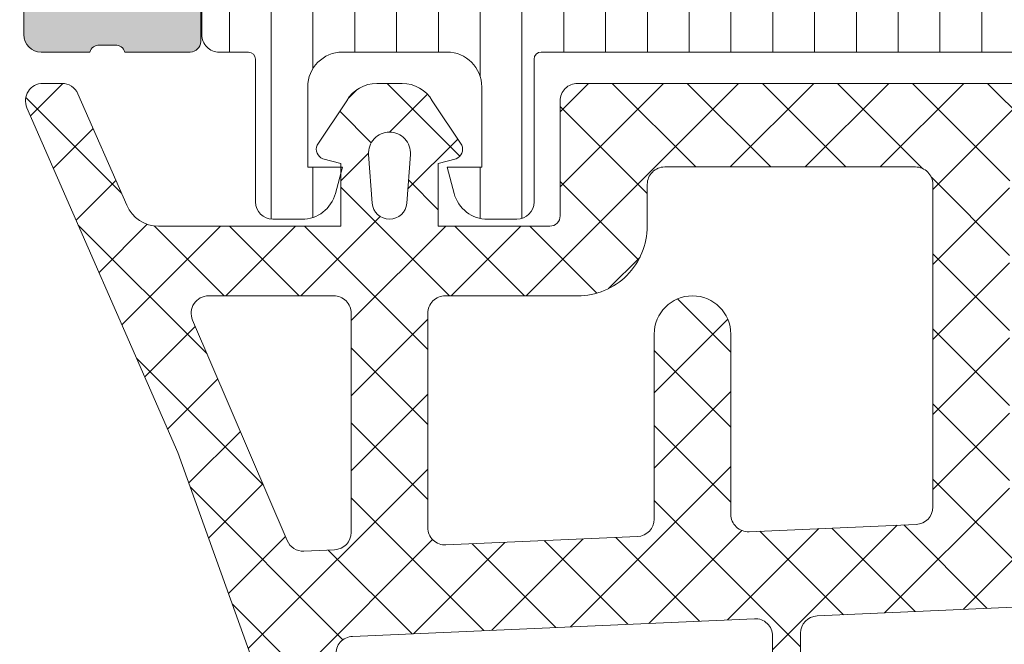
# Model space of a CAD drawing. Header units: millimetres. Extents: x 144573 to 336993, y 74252 to 247042.
# Tile 437 of 656: x 198244 to 198272, y 190623 to 190641. Entities that reach past the tile are written whole.
import ezdxf

# ---------------------------------------------------------------- set-up
doc = ezdxf.new("R2010")
doc.units = ezdxf.units.MM
doc.layers.add('FASÁDA DETAILNÍ', color=255, linetype='Continuous', lineweight=0)
doc.layers.add('NOVA', color=255, linetype='Continuous', lineweight=0)

# ---------------------------------------------------------------- blocks, each defined once
blk = doc.blocks.new('A$C69D17D4D')
at = {"layer": 'FASÁDA DETAILNÍ'}
h = blk.add_hatch(color=256, dxfattribs=at)
edge = h.paths.add_edge_path()
edge.add_arc((-24911.31803591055, 17223.51065356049), 0.5000674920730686, 180.007732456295, 269.9922675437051)
edge.add_line((-24911.31810339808, 17223.01058607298), (-24907.31810339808, 17223.01058607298))
edge.add_arc((-24907.31817088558, 17223.51065356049), 0.5000674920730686, 270.007732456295, 359.992267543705)
edge.add_line((-24906.81810339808, 17223.51058607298), (-24906.81810339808, 17224.81063490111))
edge.add_arc((-24907.31814029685, 17224.81059800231), 0.5000369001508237, 0.004227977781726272, 89.99577202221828)
edge.add_line((-24907.31810339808, 17225.31063490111), (-24907.81810339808, 17225.31063490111))
edge.add_line((-24907.81810339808, 17225.31063490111), (-24907.81810339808, 17224.31063490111))
edge.add_line((-24907.81810339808, 17224.31063490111), (-24909.31810339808, 17224.31063490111))
edge.add_arc((-24909.31814037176, 17225.3105979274), 0.9999630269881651, 179.9978814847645, 270.00211851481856, ccw=False)
edge.add_line((-24910.31810339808, 17225.31063490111), (-24910.31810339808, 17229.3106349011))
edge.add_arc((-24909.31802652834, 17229.3105580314), 1.000076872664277, 90.00440397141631, 179.9955960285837, ccw=False)
edge.add_line((-24909.31810339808, 17230.31063490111), (-24907.81810339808, 17230.31063490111))
edge.add_line((-24907.81810339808, 17230.31063490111), (-24907.81810339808, 17229.31063490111))
edge.add_line((-24907.81810339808, 17229.31063490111), (-24907.31810339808, 17229.31063490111))
edge.add_arc((-24907.31804592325, 17229.81057742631), 0.4999425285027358, 269.9934131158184, 360.0065868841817)
edge.add_line((-24906.81810339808, 17229.81063490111), (-24906.81810339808, 17232.61062269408))
edge.add_arc((-24907.31810339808, 17232.61062269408), 0.5, 0, 90)
edge.add_line((-24907.31810339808, 17233.11062269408), (-24907.51810339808, 17233.11062269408))
edge.add_arc((-24907.51810339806, 17232.61062269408), 0.5, 90, 180)
edge.add_line((-24908.01810339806, 17232.61062269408), (-24908.01810339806, 17232.11062269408))
edge.add_arc((-24908.51813849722, 17232.11065779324), 0.5000351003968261, 270.0040217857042, 359.9959782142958, ccw=False)
edge.add_line((-24908.51810339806, 17231.61062269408), (-24909.31810644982, 17231.61062269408))
edge.add_arc((-24909.31808988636, 17232.11063925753), 0.5000165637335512, 180.0018979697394, 269.9981020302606, ccw=False)
edge.add_line((-24909.81810644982, 17232.11062269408), (-24909.81810644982, 17263.41061659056))
edge.add_line((-24909.81810644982, 17263.41061659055), (-24909.38570981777, 17269.4490742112))
edge.add_arc((-24908.38649013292, 17269.41061815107), 0.9999594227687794, 90, 177.7959971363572, ccw=False)
edge.add_line((-24908.38649013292, 17270.41057757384), (-24901.71803792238, 17270.41057757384))
edge.add_arc((-24901.71803792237, 17269.91057757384), 0.5, -4.16889633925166e-10, 89.99999999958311, ccw=False)
edge.add_line((-24901.21803792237, 17269.91057757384), (-24901.21803792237, 17269.01057757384))
edge.add_arc((-24900.71803792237, 17269.01057757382), 0.5, 180, 270)
edge.add_line((-24900.71803792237, 17268.51057757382), (-24899.31803639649, 17268.51057757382))
edge.add_arc((-24899.0505158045, 17268.43174112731), 0.2788950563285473, 88.83541062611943, 163.580123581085, ccw=False)
edge.add_line((-24899.04484739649, 17268.71057857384), (-24898.59125339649, 17268.71057857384))
edge.add_arc((-24898.58559273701, 17268.43171047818), 0.2789255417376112, 16.424594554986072, 91.16287007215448, ccw=False)
edge.add_line((-24898.3180493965, 17268.51057757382), (-24896.4380383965, 17268.51057757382))
edge.add_arc((-24896.43803839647, 17268.81057757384), 0.3000000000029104, 270.0000000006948, 359.9999999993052)
edge.add_line((-24896.13803839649, 17268.81057757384), (-24896.13803839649, 17269.79055189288))
edge.add_arc((-24896.43803839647, 17269.79055189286), 0.3000000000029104, 6.948027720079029e-10, 89.9999999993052)
edge.add_line((-24896.43803839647, 17270.09055189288), (-24899.19803639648, 17270.09055189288))
edge.add_arc((-24899.1980363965, 17270.21055189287), 0.1199999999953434, 179.999999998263, 270.000000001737, ccw=False)
edge.add_line((-24899.31803639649, 17270.21055189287), (-24899.31803639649, 17274.51057757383))
edge.add_arc((-24898.81803639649, 17274.51057757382), 0.5, 90, 180, ccw=False)
edge.add_line((-24898.81803639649, 17275.01057757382), (-24898.11803639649, 17275.01057757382))
edge.add_line((-24898.11803639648, 17275.01057757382), (-24895.72521607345, 17273.6290821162))
edge.add_arc((-24895.65615618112, 17273.74869735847), 0.1381197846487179, 239.9999999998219, 360)
edge.add_line((-24895.51803639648, 17273.74869735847), (-24895.51803639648, 17277.51057757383))
edge.add_arc((-24893.51803639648, 17277.51057757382), 2, 90, 180, ccw=False)
edge.add_line((-24893.51803639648, 17279.51057757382), (-24892.95004101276, 17279.51057757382))
edge.add_arc((-24892.95004101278, 17280.01057757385), 0.500000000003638, 270, 304.4790717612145)
edge.add_arc((-24895.49751429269, 17283.72007617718), 4.999999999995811, 304.4790717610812, 354.6507719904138)
edge.add_arc((-24890.65616305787, 17283.27245778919), 0.1381197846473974, 352.2975625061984, 479.9999999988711)
edge.add_line((-24890.72522295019, 17283.39207303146), (-24893.11804327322, 17282.01057757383))
edge.add_line((-24893.11804327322, 17282.01057757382), (-24893.81804327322, 17282.01057757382))
edge.add_arc((-24893.81804327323, 17282.51057757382), 0.5, 180, 270, ccw=False)
edge.add_line((-24894.31804327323, 17282.51057757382), (-24894.31804327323, 17286.81060325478))
edge.add_arc((-24894.19804327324, 17286.81060325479), 0.1199999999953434, 90, 180, ccw=False)
edge.add_line((-24894.19804327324, 17286.93060325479), (-24891.43804527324, 17286.93060325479))
edge.add_arc((-24891.43804527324, 17287.23060325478), 0.3000000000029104, 270.0000000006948, 359.9999999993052)
edge.add_line((-24891.13804527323, 17287.23060325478), (-24891.13804527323, 17288.21057757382))
edge.add_arc((-24891.43804527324, 17288.21057757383), 0.3000000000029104, 6.948027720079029e-10, 89.9999999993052)
edge.add_line((-24891.43804527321, 17288.51057757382), (-24893.31805627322, 17288.51057757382))
edge.add_arc((-24893.58559961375, 17288.58944466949), 0.2789255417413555, 268.83712992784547, 343.57540544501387, ccw=False)
edge.add_line((-24893.59126027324, 17288.31057657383), (-24894.04485427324, 17288.31057657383))
edge.add_arc((-24894.05052268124, 17288.58941402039), 0.2788950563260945, 196.419876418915, 271.16458937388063, ccw=False)
edge.add_line((-24894.31804327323, 17288.51057757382), (-24897.31810175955, 17288.51057757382))
edge.add_line((-24897.31810175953, 17288.51057757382), (-24898.0182046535, 17287.81050520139))
edge.add_line((-24898.01820465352, 17287.8105052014), (-24898.01820465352, 17287.21049909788))
edge.add_line((-24898.01820465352, 17287.21049909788), (-24896.41819855, 17287.21049909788))
edge.add_arc((-24896.41820799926, 17286.7104896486), 0.5000094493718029, 0.0010827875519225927, 89.99891721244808, ccw=False)
edge.add_line((-24895.91819855, 17286.71049909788), (-24895.91819855, 17286.31507101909))
edge.add_arc((-24896.41819854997, 17286.31507101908), 0.499999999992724, 344.99999999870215, 359.99999999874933, ccw=False)
edge.add_line((-24895.93523563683, 17286.18566149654), (-24896.3194444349, 17284.75177474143))
edge.add_arc((-24897.2853702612, 17285.01059378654), 0.9999999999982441, 270, 344.99999999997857, ccw=False)
edge.add_line((-24897.2853702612, 17284.01059378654), (-24903.01819244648, 17284.01059378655))
edge.add_line((-24903.01819244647, 17284.01059378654), (-24903.01819244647, 17287.21049909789))
edge.add_line((-24903.01819244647, 17287.21049909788), (-24902.2182046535, 17287.21049909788))
edge.add_line((-24902.2182046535, 17287.21049909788), (-24902.2182046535, 17287.8105052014))
edge.add_line((-24902.2182046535, 17287.8105052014), (-24903.43063751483, 17288.51048689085))
edge.add_line((-24903.43063751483, 17288.51048689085), (-24904.51819244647, 17288.51048689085))
edge.add_line((-24904.51819244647, 17288.51048689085), (-24904.51819244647, 17273.51057757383))
edge.add_arc((-24905.01819244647, 17273.51057757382), 0.5, -90, 0, ccw=False)
edge.add_line((-24905.01819244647, 17273.01057757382), (-24910.81810339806, 17273.01057757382))
edge.add_arc((-24910.81810339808, 17272.01057757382), 1, 90, 180)
edge.add_line((-24911.81810339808, 17272.01057757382), (-24911.81810339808, 17223.51058607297))
edge = h.paths.add_edge_path(flags=16)
edge.add_line((-24902.2182046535, 17282.41059378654), (-24897.8182046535, 17282.41059378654))
edge.add_arc((-24897.81820465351, 17281.91059378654), 0.5, 0, 90, ccw=False)
edge.add_line((-24897.31820465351, 17281.91059378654), (-24897.3182046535, 17277.51059378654))
edge.add_arc((-24897.81820465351, 17277.51059378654), 0.5, -90, 0, ccw=False)
edge.add_line((-24897.81820465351, 17277.01059378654), (-24902.21820465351, 17277.01059378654))
edge.add_arc((-24902.2182046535, 17277.51059378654), 0.5, 180, 270, ccw=False)
edge.add_line((-24902.7182046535, 17277.51059378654), (-24902.7182046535, 17281.91059378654))
edge.add_arc((-24902.2182046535, 17281.91059378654), 0.5, 90, 180, ccw=False)
h = blk.add_hatch(dxfattribs=at)
h.set_pattern_fill('LINIE', color=256, scale=1.2, angle=90, style=0)
h.set_pattern_definition([(90, (19.28296211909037, -0.6246130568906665), (-1.2, 7.347638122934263e-17), [])])
edge = h.paths.add_edge_path()
edge.add_arc((-24896.40802008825, 17269.81977573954), 0.2999999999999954, 0.0020752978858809, 90.00207529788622, ccw=False)
edge.add_line((-24896.10802008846, 17269.81978660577), (-24896.10799146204, 17269.00945527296))
edge.add_arc((-24895.60799414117, 17269.00947070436), 0.4999973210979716, 180.0017683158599, 270.0023822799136)
edge.add_line((-24895.60797335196, 17268.50947338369), (-24894.76690110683, 17268.5081528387))
edge.add_arc((-24894.76690110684, 17268.3081528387), 0.1999999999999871, 3.979039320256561e-13, 90.00000000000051, ccw=False)
edge.add_line((-24894.56690110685, 17268.3081528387), (-24894.56690110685, 17264.20815283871))
edge.add_arc((-24894.06690110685, 17264.20815283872), 0.5000000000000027, 179.9999999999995, 269.9999999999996)
edge.add_line((-24894.06690110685, 17263.70815283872), (-24893.2361518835, 17263.70815283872))
edge.add_arc((-24893.23615188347, 17264.70815283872), 0.9999999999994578, 270.0000000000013, 344.9999999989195)
edge.add_line((-24892.27022605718, 17264.4493337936), (-24892.06690110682, 17265.20815283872))
edge.add_line((-24892.06690110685, 17265.20815283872), (-24893.06690110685, 17265.20815283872))
edge.add_line((-24893.06690110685, 17265.20815283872), (-24893.06690110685, 17267.50815283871))
edge.add_arc((-24892.06277462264, 17267.50644359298), 1.004127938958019, 90.23408772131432, 179.9024699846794, ccw=False)
edge.add_line((-24892.0668770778, 17268.51056315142), (-24889.06699872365, 17268.51056315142))
edge.add_arc((-24889.07102707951, 17267.50644380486), 1.004127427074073, 360.09751797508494, 449.7701403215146, ccw=False)
edge.add_line((-24888.06690110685, 17267.50815283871), (-24888.06690110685, 17265.20815283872))
edge.add_line((-24888.06690110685, 17265.20815283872), (-24889.06690110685, 17265.20815283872))
edge.add_line((-24889.06690110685, 17265.20815283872), (-24888.86357615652, 17264.4493337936))
edge.add_arc((-24887.89765033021, 17264.70815283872), 1.000000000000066, 195.0000000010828, 269.9999999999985)
edge.add_line((-24887.89765033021, 17263.70815283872), (-24887.06690110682, 17263.70815283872))
edge.add_arc((-24887.06690110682, 17264.20815283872), 0.4999999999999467, 270, 360)
edge.add_line((-24886.56690110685, 17264.20815283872), (-24886.56690110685, 17268.30815283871))
edge.add_arc((-24886.36272801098, 17268.30642428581), 0.2041804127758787, 91.1558689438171, 179.5149389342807, ccw=False)
edge.add_line((-24886.36684680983, 17268.51056315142), (-24860.52548000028, 17268.51058607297))
edge.add_arc((-24860.52549543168, 17269.01058339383), 0.4999973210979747, 270.0017683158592, 360.002382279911)
edge.add_line((-24860.025498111, 17269.01060418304), (-24860.02552673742, 17269.82093551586))
edge.add_arc((-24859.7255267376, 17269.8209463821), 0.299999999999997, 90.0020752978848, 180.0020752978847, ccw=False)
edge.add_line((-24859.72553760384, 17270.12094638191), (-24857.32553921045, 17270.12070136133))
edge.add_arc((-24857.32555468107, 17270.62069733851), 0.499995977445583, 270.0017728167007, 360.0023777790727)
edge.add_line((-24856.82555870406, 17270.62071808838), (-24856.82568535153, 17274.09725958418))
edge.add_arc((-24857.815498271, 17273.95491308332), 0.99999607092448, 368.1836833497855, 482.7290913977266)
edge.add_line((-24858.35616366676, 17274.79614614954), (-24860.63977275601, 17273.47759372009))
edge.add_arc((-24860.88978841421, 17273.91059738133), 0.5000000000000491, 270.00213520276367, 300.00207189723, ccw=False)
edge.add_line((-24860.88976978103, 17273.41059738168), (-24895.24403853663, 17273.40951106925))
edge.add_arc((-24895.24405612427, 17273.90951106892), 0.5000000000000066, 240.0020786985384, 270.0020153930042, ccw=False)
edge.add_line((-24895.49404041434, 17273.47648929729), (-24897.7777450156, 17274.79487629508))
edge.add_arc((-24898.31834946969, 17273.95360406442), 0.9999960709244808, 417.2750591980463, 531.8204672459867)
edge.add_line((-24899.30817269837, 17274.09587886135), (-24899.3080460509, 17270.61933736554))
edge.add_arc((-24898.80805007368, 17270.61935283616), 0.4999959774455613, 180.0017728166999, 270.0023777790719)
edge.add_line((-24898.80802932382, 17270.11935685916), (-24896.40803095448, 17270.11977573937))
edge = h.paths.add_edge_path(flags=16)
edge.add_line((-24872.21690735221, 17270.3100513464), (-24872.21690735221, 17271.61004545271))
edge.add_arc((-24871.71691099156, 17271.61004909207), 0.4999963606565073, 89.99958295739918, 180.0004170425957, ccw=False)
edge.add_line((-24871.71690735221, 17272.11004545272), (-24862.86691345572, 17272.11004545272))
edge.add_arc((-24862.86690981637, 17271.61004909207), 0.4999963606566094, -0.0004170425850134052, 90.00041704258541, ccw=False)
edge.add_line((-24862.36691345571, 17271.61004545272), (-24862.36691345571, 17270.31005134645))
edge.add_arc((-24862.86691345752, 17270.31003477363), 0.5000000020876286, 270.0000002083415, 360.0018991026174, ccw=False)
edge.add_line((-24862.86691345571, 17269.81003477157), (-24871.7169073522, 17269.81003477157))
edge.add_arc((-24871.71690735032, 17270.31003477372), 0.5000000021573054, 179.9981009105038, 269.9999997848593, ccw=False)
edge = h.paths.add_edge_path(flags=16)
edge.add_arc((-24882.416913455, 17270.31003477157), 0.4999999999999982, 179.9999999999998, 270.000000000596, ccw=False)
edge.add_line((-24882.916913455, 17270.31003477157), (-24882.916913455, 17271.61004545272))
edge.add_arc((-24882.416913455, 17271.61004545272), 0.4999999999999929, 89.99999999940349, 179.9999999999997, ccw=False)
edge.add_line((-24882.416913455, 17272.11004545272), (-24873.71690735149, 17272.11004545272))
edge.add_arc((-24873.71690735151, 17271.61004545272), 0.5000000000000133, 360.0000000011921, 449.99999999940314, ccw=False)
edge.add_line((-24873.21690735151, 17271.61004545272), (-24873.21690735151, 17270.31003477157))
edge.add_arc((-24873.71690735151, 17270.31003477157), 0.5000000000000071, 270.0000000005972, 360.0000000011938, ccw=False)
edge.add_line((-24873.71690735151, 17269.81003477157), (-24882.41691345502, 17269.81003477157))
edge = h.paths.add_edge_path(flags=16)
edge.add_arc((-24884.41690981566, 17271.61004909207), 0.4999963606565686, -0.00041704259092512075, 90.00041704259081, ccw=False)
edge.add_line((-24883.916913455, 17271.61004545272), (-24883.916913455, 17270.31005134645))
edge.add_arc((-24884.41691345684, 17270.31003477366), 0.5000000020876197, 270.00000020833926, 360.0018991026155, ccw=False)
edge.add_line((-24884.416913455, 17269.81003477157), (-24893.26692261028, 17269.81003477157))
edge.add_arc((-24893.26692261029, 17270.31001951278), 0.4999847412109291, 179.9999999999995, 270.0000000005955, ccw=False)
edge.add_line((-24893.7669073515, 17270.31001951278), (-24893.7669073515, 17271.61003019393))
edge.add_arc((-24893.26689209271, 17271.61003019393), 0.5000152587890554, 89.99999999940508, 180.0000000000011, ccw=False)
edge.add_line((-24893.26689209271, 17272.11004545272), (-24884.41691345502, 17272.11004545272))
h = blk.add_hatch(dxfattribs=at)
h.set_pattern_fill('ANSI37', color=256, scale=0.48, angle=-1.272221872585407e-14, style=0)
h.set_pattern_definition([(44.99999999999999, (-24886.81810339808, 17263.51058625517), (-1.077630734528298, 1.077630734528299), []), (135, (-24886.81810339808, 17263.51058625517), (-1.077630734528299, -1.077630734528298), [])])
edge = h.paths.add_edge_path(flags=16)
edge.add_line((-24890.21938039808, 17264.17488025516), (-24890.11963639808, 17265.56773425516))
edge.add_arc((-24890.71810331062, 17265.61059174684), 0.5999995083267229, 355.9039194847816, 450.0000083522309)
edge.add_arc((-24890.71810348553, 17265.61059174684), 0.5999995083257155, 89.99999164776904, 184.0960805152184)
edge.add_line((-24891.31657039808, 17265.56773425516), (-24891.21682639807, 17264.17488025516))
edge.add_arc((-24890.71810339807, 17264.21059473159), 0.5000001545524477, 184.0960643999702, 355.9039356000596)
edge = h.paths.add_edge_path(flags=16)
edge.add_arc((-24892.31810002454, 17261.01058662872), 0.4999996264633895, 359.9999571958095, 450.0000428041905)
edge.add_line((-24892.31810039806, 17261.51058625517), (-24895.91178539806, 17261.51058625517))
edge.add_arc((-24895.91178541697, 17261.01058592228), 0.5000003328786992, 89.99999783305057, 203.2180266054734)
edge.add_line((-24896.37129139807, 17260.81347025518), (-24893.65541339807, 17254.48236825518))
edge.add_arc((-24893.19590804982, 17254.67948417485), 0.4999998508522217, 203.2180817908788, 272.5001106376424)
edge.add_line((-24893.17409739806, 17254.17996025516), (-24892.29629039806, 17254.21828625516))
edge.add_arc((-24892.3180998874, 17254.71780986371), 0.4999994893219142, 272.4999791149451, 360.0000448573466)
edge.add_line((-24891.81810039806, 17254.71781025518), (-24891.81810039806, 17261.01058625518))
edge = h.paths.add_edge_path(flags=16)
edge.add_line((-24866.76418139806, 17255.60242425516), (-24862.61551139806, 17264.49927725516))
edge.add_arc((-24863.06866513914, 17264.71058639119), 0.4999998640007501, 334.9999920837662, 450.0000296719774)
edge.add_line((-24863.06866539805, 17265.21058625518), (-24872.41810039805, 17265.21058625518))
edge.add_arc((-24872.41810077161, 17264.7105866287), 0.4999996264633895, 89.9999571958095, 180.0000428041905)
edge.add_line((-24872.91810039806, 17264.71058625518), (-24872.91810039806, 17255.58666325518))
edge.add_arc((-24872.41810033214, 17255.58666342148), 0.5000000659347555, 180.0000190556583, 272.5000272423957)
edge.add_line((-24872.39629039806, 17255.08713925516), (-24867.19552639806, 17255.31420925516))
edge.add_arc((-24867.21733612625, 17255.81373466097), 0.5000012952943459, 272.4999974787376, 334.9999080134)
edge = h.paths.add_edge_path(flags=16)
edge.add_arc((-24875.61810002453, 17264.7105866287), 0.4999996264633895, 359.9999571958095, 450.0000428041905)
edge.add_line((-24875.61810039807, 17265.21058625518), (-24882.81810039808, 17265.21058625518))
edge.add_arc((-24882.8181007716, 17264.7105866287), 0.4999996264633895, 89.9999571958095, 180.0000428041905)
edge.add_line((-24883.31810039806, 17264.71058625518), (-24883.31810039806, 17263.51058625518))
edge.add_arc((-24885.31809890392, 17263.51058476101), 1.99999850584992, -90.00004280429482, 4.28042947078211e-05, ccw=False)
edge.add_line((-24885.31810039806, 17261.51058625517), (-24889.11810039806, 17261.51058625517))
edge.add_arc((-24889.11810077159, 17261.01058662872), 0.4999996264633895, 89.9999571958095, 180.0000428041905)
edge.add_line((-24889.61810039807, 17261.01058625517), (-24889.61810039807, 17254.85752525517))
edge.add_arc((-24889.11810033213, 17254.85752542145), 0.5000000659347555, 180.0000190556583, 272.5000272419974)
edge.add_line((-24889.09629039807, 17254.35800125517), (-24883.59629039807, 17254.59813625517))
edge.add_arc((-24883.61809988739, 17255.09765986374), 0.4999994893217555, 272.4999791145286, 360.0000448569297)
edge.add_line((-24883.11810039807, 17255.09766025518), (-24883.11810039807, 17260.41058625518))
edge.add_arc((-24882.01810039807, 17260.41058625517), 1.099999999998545, 0, 180, ccw=False)
edge.add_line((-24880.91810039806, 17260.41058625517), (-24880.91810039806, 17255.23737525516))
edge.add_arc((-24880.41810033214, 17255.23737542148), 0.5000000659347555, 180.0000190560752, 272.5000272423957)
edge.add_line((-24880.39629039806, 17254.73785125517), (-24875.59629039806, 17254.94742425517))
edge.add_arc((-24875.61809988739, 17255.44694786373), 0.4999994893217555, 272.4999791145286, 360.0000448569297)
edge.add_line((-24875.11810039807, 17255.44694825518), (-24875.11810039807, 17264.71058625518))
edge = h.paths.add_edge_path()
edge.add_line((-24860.40504739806, 17263.32412925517), (-24864.50289639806, 17254.53626325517))
edge.add_ellipse((-24867.22182176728, 17255.80412074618), major_axis=(-3.000002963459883, 0), ratio=1, start_angle=92.50005883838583, end_angle=154.9999693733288, ccw=False)
edge.add_line((-24867.09096039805, 17252.80697325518), (-24867.73991039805, 17252.77863925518))
edge.add_ellipse((-24867.71810090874, 17252.27911564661), major_axis=(-0.4999994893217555, 0), ratio=1, start_angle=-87.50002088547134, end_angle=4.4856929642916e-05)
edge.add_line((-24868.21810039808, 17252.27911525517), (-24868.21810039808, 17251.31058625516))
edge.add_ellipse((-24868.31810032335, 17251.31058618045), major_axis=(-0.09999992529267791, 0), ratio=1, start_angle=89.99995719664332, end_angle=180.0000428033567, ccw=False)
edge.add_line((-24868.31810039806, 17251.21058625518), (-24868.91810039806, 17251.21058625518))
edge.add_ellipse((-24868.91810047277, 17251.31058618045), major_axis=(-0.09999992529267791, 0), ratio=1, start_angle=-4.280335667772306e-05, end_angle=90.00004280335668, ccw=False)
edge.add_line((-24869.01810039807, 17251.31058625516), (-24869.01810039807, 17252.21362425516))
edge.add_ellipse((-24869.51810046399, 17252.21362408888), major_axis=(-0.5000000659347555, 0), ratio=1, start_angle=180.0000190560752, end_angle=272.5000272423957)
edge.add_line((-24869.53991039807, 17252.71314825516), (-24878.44020439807, 17252.31931025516))
edge.add_ellipse((-24878.41810029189, 17251.81979897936), major_axis=(-0.5000001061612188, 0), ratio=1, start_angle=-87.46623077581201, end_angle=8.29869475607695e-05)
edge.add_line((-24878.91810039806, 17251.81979825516), (-24878.91810039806, 17251.21058625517))
edge.add_ellipse((-24879.01810032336, 17251.21058618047), major_axis=(-0.09999992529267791, 0), ratio=1, start_angle=89.99995719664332, end_angle=180.0000428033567, ccw=False)
edge.add_line((-24879.01810039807, 17251.11058625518), (-24879.61810039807, 17251.11058625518))
edge.add_ellipse((-24879.61810047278, 17251.21058618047), major_axis=(-0.09999992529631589, 0), ratio=1, start_angle=-4.280335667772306e-05, end_angle=90.00004280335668, ccw=False)
edge.add_line((-24879.71810039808, 17251.21058625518), (-24879.71810039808, 17251.74014825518))
edge.add_ellipse((-24880.21810089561, 17251.7401485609), major_axis=(-0.5000004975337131, 0), ratio=1, start_angle=179.9999649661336, end_angle=272.5336979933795)
edge.add_line((-24880.24020439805, 17252.23966025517), (-24891.78042939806, 17251.72900425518))
edge.add_ellipse((-24891.75861986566, 17251.22947965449), major_axis=(-0.5000004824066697, 0), ratio=1, start_angle=-87.50002091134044, end_angle=3.217057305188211)
edge.add_line((-24892.25783239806, 17251.20142025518), (-24891.96926939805, 17246.06767725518))
edge.add_ellipse((-24891.55885139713, 17246.18323267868), major_axis=(-0.4263754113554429, 0), ratio=1, start_angle=15.72485447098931, end_angle=159.2410276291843)
edge.add_line((-24891.16015639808, 17246.03210925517), (-24891.16139639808, 17246.26471225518))
edge.add_line((-24891.16139639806, 17246.26471225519), (-24891.45953439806, 17248.14729125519))
edge.add_line((-24891.45953439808, 17248.14729125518), (-24891.05910839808, 17250.99657625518))
edge.add_ellipse((-24890.76202780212, 17250.95482565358), major_axis=(-0.2999999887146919, 0), ratio=1, start_angle=235.4022536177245, end_angle=352.00025595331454, ccw=False)
edge.add_ellipse((-24892.29514118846, 17248.732254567), major_axis=(-3.000047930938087, 0), ratio=1, start_angle=161.991575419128, end_angle=235.40235871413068, ccw=False)
edge.add_line((-24889.44206239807, 17247.80476925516), (-24890.07563839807, 17245.54987825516))
edge.add_ellipse((-24890.85085090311, 17245.71080779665), major_axis=(-0.7917403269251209, 0), ratio=1, start_angle=96.79834625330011, end_angle=168.2723102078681, ccw=False)
edge.add_line((-24890.75712839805, 17244.92463425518), (-24891.81533839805, 17244.92341325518))
edge.add_ellipse((-24891.68621415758, 17246.10249948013), major_axis=(-1.186135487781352, 0), ratio=1, start_angle=18.65557644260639, end_angle=83.75032184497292, ccw=False)
edge.add_line((-24892.81002839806, 17245.72308025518), (-24893.90436139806, 17248.96442025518))
edge.add_line((-24893.90436139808, 17248.96442025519), (-24896.79413939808, 17257.01421525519))
edge.add_line((-24896.79413939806, 17257.01421525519), (-24901.12694839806, 17266.91209225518))
edge.add_ellipse((-24900.66793940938, 17267.11036232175), major_axis=(-0.5000002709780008, 0), ratio=1, start_angle=-89.93342362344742, end_angle=23.362049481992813, ccw=False)
edge.add_line((-24900.66852039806, 17267.61036225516), (-24900.12181939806, 17267.61099725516))
edge.add_ellipse((-24900.12123912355, 17267.11099715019), major_axis=(-0.5000004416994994, 0), ratio=1, start_angle=203.9208245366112, end_angle=270.0664945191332, ccw=False)
edge.add_line((-24899.66418539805, 17267.31373425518), (-24898.26242939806, 17264.10973125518))
edge.add_ellipse((-24897.34628831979, 17264.51058559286), major_axis=(-0.9999993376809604, 0), ratio=1, start_angle=23.63161472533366, end_angle=90.00005281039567)
edge.add_line((-24897.34628739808, 17263.51058625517), (-24892.11834539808, 17263.51058625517))
edge.add_line((-24892.11834539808, 17263.51058625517), (-24892.11833639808, 17265.31006525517))
edge.add_line((-24892.11833639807, 17265.31006525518), (-24892.63313739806, 17265.44800725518))
edge.add_ellipse((-24892.51837214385, 17265.72516127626), major_axis=(-0.2999756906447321, 0), ratio=1, start_angle=-22.50356669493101, end_angle=67.50629973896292, ccw=False)
edge.add_line((-24892.79550639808, 17265.83997425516), (-24891.94633939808, 17267.11010125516))
edge.add_ellipse((-24891.08047521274, 17266.61038048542), major_axis=(-0.9997207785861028, 0), ratio=1, start_angle=269.9923881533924, end_angle=330.00923930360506, ccw=False)
edge.add_line((-24891.08034239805, 17267.61010125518), (-24890.35598139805, 17267.61007025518))
edge.add_ellipse((-24890.35618945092, 17266.61033242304), major_axis=(-0.9997378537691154, 0), ratio=1, start_angle=209.9913249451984, end_angle=269.98807632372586, ccw=False)
edge.add_line((-24889.49031539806, 17267.11007025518), (-24888.64114839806, 17265.83997425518))
edge.add_ellipse((-24888.9182958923, 17265.72516236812), major_axis=(-0.2999875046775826, 0), ratio=1, start_angle=112.49860380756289, end_angle=202.5024061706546, ccw=False)
edge.add_line((-24888.80350239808, 17265.44800725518), (-24889.31831839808, 17265.31003525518))
edge.add_line((-24889.31831839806, 17265.31003525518), (-24889.31832639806, 17263.51058625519))
edge.add_line((-24889.31832639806, 17263.51058625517), (-24886.11809939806, 17263.51058625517))
edge.add_ellipse((-24886.11809917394, 17263.81058603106), major_axis=(-0.2999997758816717, 0), ratio=1, start_angle=89.99995719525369, end_angle=180.0000428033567)
edge.add_line((-24885.81809939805, 17263.81058625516), (-24885.81809939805, 17267.11058225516))
edge.add_ellipse((-24885.3180997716, 17267.11058262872), major_axis=(-0.4999996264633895, 0), ratio=1, start_angle=-90.00004280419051, end_angle=4.280419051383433e-05, ccw=False)
edge.add_line((-24885.31809939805, 17267.61058225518), (-24858.42047739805, 17267.61058225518))
edge.add_line((-24858.42047739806, 17267.61058225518), (-24857.52535939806, 17266.06019025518))
edge.add_ellipse((-24857.9583719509, 17265.81019016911), major_axis=(-0.4999999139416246, 0), ratio=1, start_angle=90.00006335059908, end_angle=210.0000170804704, ccw=False)
edge.add_line((-24857.95837139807, 17265.31019025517), (-24857.95837139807, 17263.61281925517))
edge.add_line((-24857.95837139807, 17263.61281925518), (-24859.95189339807, 17263.61281925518))
edge.add_ellipse((-24859.95189374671, 17263.11281899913), major_axis=(-0.500000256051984, 0), ratio=1, start_angle=269.9999600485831, end_angle=334.9998714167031)
h = blk.add_hatch(dxfattribs=at)
h.set_pattern_fill('ANSI37', color=256, scale=0.48, angle=-1.272221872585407e-14, style=0)
h.set_pattern_definition([(44.99999999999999, (-24886.81810339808, 17263.51058607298), (-1.077630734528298, 1.077630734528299), []), (135, (-24886.81810339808, 17263.51058607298), (-1.077630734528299, -1.077630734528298), [])])
edge = h.paths.add_edge_path(flags=16)
edge.add_line((-24890.21938039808, 17264.17488007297), (-24890.11963639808, 17265.56773407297))
edge.add_arc((-24890.71810331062, 17265.61059156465), 0.5999995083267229, 355.9039194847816, 450.0000083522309)
edge.add_arc((-24890.71810348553, 17265.61059156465), 0.5999995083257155, 89.99999164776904, 184.0960805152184)
edge.add_line((-24891.31657039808, 17265.56773407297), (-24891.21682639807, 17264.17488007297))
edge.add_arc((-24890.71810339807, 17264.2105945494), 0.5000001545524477, 184.0960643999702, 355.9039356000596)
edge = h.paths.add_edge_path(flags=16)
edge.add_arc((-24892.31810002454, 17261.01058644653), 0.4999996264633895, 359.9999571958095, 450.0000428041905)
edge.add_line((-24892.31810039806, 17261.51058607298), (-24895.91178539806, 17261.51058607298))
edge.add_arc((-24895.91178541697, 17261.01058574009), 0.5000003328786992, 89.99999783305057, 203.2180266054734)
edge.add_line((-24896.37129139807, 17260.81347007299), (-24893.65541339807, 17254.48236807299))
edge.add_arc((-24893.19590804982, 17254.67948399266), 0.4999998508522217, 203.2180817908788, 272.5001106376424)
edge.add_line((-24893.17409739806, 17254.17996007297), (-24892.29629039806, 17254.21828607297))
edge.add_arc((-24892.3180998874, 17254.71780968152), 0.4999994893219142, 272.4999791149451, 360.0000448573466)
edge.add_line((-24891.81810039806, 17254.71781007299), (-24891.81810039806, 17261.01058607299))
edge = h.paths.add_edge_path(flags=16)
edge.add_line((-24866.76418139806, 17255.60242407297), (-24862.61551139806, 17264.49927707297))
edge.add_arc((-24863.06866513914, 17264.710586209), 0.4999998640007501, 334.9999920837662, 450.0000296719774)
edge.add_line((-24863.06866539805, 17265.21058607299), (-24872.41810039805, 17265.21058607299))
edge.add_arc((-24872.41810077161, 17264.71058644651), 0.4999996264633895, 89.9999571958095, 180.0000428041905)
edge.add_line((-24872.91810039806, 17264.71058607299), (-24872.91810039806, 17255.58666307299))
edge.add_arc((-24872.41810033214, 17255.58666323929), 0.5000000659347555, 180.0000190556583, 272.5000272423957)
edge.add_line((-24872.39629039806, 17255.08713907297), (-24867.19552639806, 17255.31420907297))
edge.add_arc((-24867.21733612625, 17255.81373447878), 0.5000012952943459, 272.4999974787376, 334.9999080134)
edge = h.paths.add_edge_path(flags=16)
edge.add_arc((-24875.61810002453, 17264.71058644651), 0.4999996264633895, 359.9999571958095, 450.0000428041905)
edge.add_line((-24875.61810039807, 17265.21058607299), (-24882.81810039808, 17265.21058607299))
edge.add_arc((-24882.8181007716, 17264.71058644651), 0.4999996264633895, 89.9999571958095, 180.0000428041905)
edge.add_line((-24883.31810039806, 17264.71058607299), (-24883.31810039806, 17263.51058607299))
edge.add_arc((-24885.31809890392, 17263.51058457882), 1.99999850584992, -90.00004280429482, 4.28042947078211e-05, ccw=False)
edge.add_line((-24885.31810039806, 17261.51058607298), (-24889.11810039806, 17261.51058607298))
edge.add_arc((-24889.11810077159, 17261.01058644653), 0.4999996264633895, 89.9999571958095, 180.0000428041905)
edge.add_line((-24889.61810039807, 17261.01058607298), (-24889.61810039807, 17254.85752507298))
edge.add_arc((-24889.11810033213, 17254.85752523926), 0.5000000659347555, 180.0000190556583, 272.5000272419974)
edge.add_line((-24889.09629039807, 17254.35800107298), (-24883.59629039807, 17254.59813607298))
edge.add_arc((-24883.61809988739, 17255.09765968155), 0.4999994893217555, 272.4999791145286, 360.0000448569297)
edge.add_line((-24883.11810039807, 17255.09766007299), (-24883.11810039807, 17260.41058607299))
edge.add_arc((-24882.01810039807, 17260.41058607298), 1.099999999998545, 0, 180, ccw=False)
edge.add_line((-24880.91810039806, 17260.41058607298), (-24880.91810039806, 17255.23737507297))
edge.add_arc((-24880.41810033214, 17255.23737523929), 0.5000000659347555, 180.0000190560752, 272.5000272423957)
edge.add_line((-24880.39629039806, 17254.73785107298), (-24875.59629039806, 17254.94742407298))
edge.add_arc((-24875.61809988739, 17255.44694768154), 0.4999994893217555, 272.4999791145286, 360.0000448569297)
edge.add_line((-24875.11810039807, 17255.44694807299), (-24875.11810039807, 17264.71058607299))
edge = h.paths.add_edge_path()
edge.add_line((-24860.40504739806, 17263.32412907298), (-24864.50289639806, 17254.53626307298))
edge.add_ellipse((-24867.22182176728, 17255.80412056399), major_axis=(-3.000002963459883, 0), ratio=1, start_angle=92.50005883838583, end_angle=154.9999693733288, ccw=False)
edge.add_line((-24867.09096039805, 17252.80697307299), (-24867.73991039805, 17252.77863907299))
edge.add_ellipse((-24867.71810090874, 17252.27911546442), major_axis=(-0.4999994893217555, 0), ratio=1, start_angle=-87.50002088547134, end_angle=4.4856929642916e-05)
edge.add_line((-24868.21810039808, 17252.27911507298), (-24868.21810039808, 17251.31058607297))
edge.add_ellipse((-24868.31810032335, 17251.31058599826), major_axis=(-0.09999992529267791, 0), ratio=1, start_angle=89.99995719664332, end_angle=180.0000428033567, ccw=False)
edge.add_line((-24868.31810039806, 17251.21058607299), (-24868.91810039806, 17251.21058607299))
edge.add_ellipse((-24868.91810047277, 17251.31058599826), major_axis=(-0.09999992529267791, 0), ratio=1, start_angle=-4.280335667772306e-05, end_angle=90.00004280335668, ccw=False)
edge.add_line((-24869.01810039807, 17251.31058607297), (-24869.01810039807, 17252.21362407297))
edge.add_ellipse((-24869.51810046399, 17252.21362390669), major_axis=(-0.5000000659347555, 0), ratio=1, start_angle=180.0000190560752, end_angle=272.5000272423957)
edge.add_line((-24869.53991039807, 17252.71314807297), (-24878.44020439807, 17252.31931007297))
edge.add_ellipse((-24878.41810029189, 17251.81979879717), major_axis=(-0.5000001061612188, 0), ratio=1, start_angle=-87.46623077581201, end_angle=8.29869475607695e-05)
edge.add_line((-24878.91810039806, 17251.81979807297), (-24878.91810039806, 17251.21058607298))
edge.add_ellipse((-24879.01810032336, 17251.21058599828), major_axis=(-0.09999992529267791, 0), ratio=1, start_angle=89.99995719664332, end_angle=180.0000428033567, ccw=False)
edge.add_line((-24879.01810039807, 17251.11058607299), (-24879.61810039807, 17251.11058607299))
edge.add_ellipse((-24879.61810047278, 17251.21058599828), major_axis=(-0.09999992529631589, 0), ratio=1, start_angle=-4.280335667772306e-05, end_angle=90.00004280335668, ccw=False)
edge.add_line((-24879.71810039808, 17251.21058607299), (-24879.71810039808, 17251.74014807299))
edge.add_ellipse((-24880.21810089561, 17251.74014837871), major_axis=(-0.5000004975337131, 0), ratio=1, start_angle=179.9999649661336, end_angle=272.5336979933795)
edge.add_line((-24880.24020439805, 17252.23966007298), (-24891.78042939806, 17251.72900407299))
edge.add_ellipse((-24891.75861986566, 17251.2294794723), major_axis=(-0.5000004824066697, 0), ratio=1, start_angle=-87.50002091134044, end_angle=3.217057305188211)
edge.add_line((-24892.25783239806, 17251.20142007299), (-24891.96926939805, 17246.06767707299))
edge.add_ellipse((-24891.55885139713, 17246.18323249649), major_axis=(-0.4263754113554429, 0), ratio=1, start_angle=15.72485447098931, end_angle=159.2410276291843)
edge.add_line((-24891.16015639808, 17246.03210907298), (-24891.16139639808, 17246.26471207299))
edge.add_line((-24891.16139639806, 17246.264712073), (-24891.45953439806, 17248.147291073))
edge.add_line((-24891.45953439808, 17248.14729107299), (-24891.05910839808, 17250.99657607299))
edge.add_ellipse((-24890.76202780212, 17250.95482547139), major_axis=(-0.2999999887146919, 0), ratio=1, start_angle=235.4022536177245, end_angle=352.00025595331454, ccw=False)
edge.add_ellipse((-24892.29514118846, 17248.73225438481), major_axis=(-3.000047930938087, 0), ratio=1, start_angle=161.991575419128, end_angle=235.40235871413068, ccw=False)
edge.add_line((-24889.44206239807, 17247.80476907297), (-24890.07563839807, 17245.54987807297))
edge.add_ellipse((-24890.85085090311, 17245.71080761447), major_axis=(-0.7917403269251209, 0), ratio=1, start_angle=96.79834625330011, end_angle=168.2723102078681, ccw=False)
edge.add_line((-24890.75712839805, 17244.92463407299), (-24891.81533839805, 17244.92341307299))
edge.add_ellipse((-24891.68621415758, 17246.10249929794), major_axis=(-1.186135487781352, 0), ratio=1, start_angle=18.65557644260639, end_angle=83.75032184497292, ccw=False)
edge.add_line((-24892.81002839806, 17245.72308007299), (-24893.90436139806, 17248.96442007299))
edge.add_line((-24893.90436139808, 17248.964420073), (-24896.79413939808, 17257.014215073))
edge.add_line((-24896.79413939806, 17257.014215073), (-24901.12694839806, 17266.91209207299))
edge.add_ellipse((-24900.66793940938, 17267.11036213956), major_axis=(-0.5000002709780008, 0), ratio=1, start_angle=-89.93342362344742, end_angle=23.362049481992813, ccw=False)
edge.add_line((-24900.66852039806, 17267.61036207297), (-24900.12181939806, 17267.61099707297))
edge.add_ellipse((-24900.12123912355, 17267.110996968), major_axis=(-0.5000004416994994, 0), ratio=1, start_angle=203.9208245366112, end_angle=270.0664945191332, ccw=False)
edge.add_line((-24899.66418539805, 17267.31373407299), (-24898.26242939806, 17264.10973107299))
edge.add_ellipse((-24897.34628831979, 17264.51058541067), major_axis=(-0.9999993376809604, 0), ratio=1, start_angle=23.63161472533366, end_angle=90.00005281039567)
edge.add_line((-24897.34628739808, 17263.51058607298), (-24892.11834539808, 17263.51058607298))
edge.add_line((-24892.11834539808, 17263.51058607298), (-24892.11833639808, 17265.31006507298))
edge.add_line((-24892.11833639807, 17265.31006507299), (-24892.63313739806, 17265.44800707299))
edge.add_ellipse((-24892.51837214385, 17265.72516109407), major_axis=(-0.2999756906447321, 0), ratio=1, start_angle=-22.50356669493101, end_angle=67.50629973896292, ccw=False)
edge.add_line((-24892.79550639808, 17265.83997407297), (-24891.94633939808, 17267.11010107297))
edge.add_ellipse((-24891.08047521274, 17266.61038030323), major_axis=(-0.9997207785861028, 0), ratio=1, start_angle=269.9923881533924, end_angle=330.00923930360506, ccw=False)
edge.add_line((-24891.08034239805, 17267.61010107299), (-24890.35598139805, 17267.61007007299))
edge.add_ellipse((-24890.35618945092, 17266.61033224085), major_axis=(-0.9997378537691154, 0), ratio=1, start_angle=209.9913249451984, end_angle=269.98807632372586, ccw=False)
edge.add_line((-24889.49031539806, 17267.11007007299), (-24888.64114839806, 17265.83997407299))
edge.add_ellipse((-24888.9182958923, 17265.72516218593), major_axis=(-0.2999875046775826, 0), ratio=1, start_angle=112.49860380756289, end_angle=202.5024061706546, ccw=False)
edge.add_line((-24888.80350239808, 17265.44800707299), (-24889.31831839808, 17265.31003507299))
edge.add_line((-24889.31831839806, 17265.31003507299), (-24889.31832639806, 17263.510586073))
edge.add_line((-24889.31832639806, 17263.51058607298), (-24886.11809939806, 17263.51058607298))
edge.add_ellipse((-24886.11809917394, 17263.81058584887), major_axis=(-0.2999997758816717, 0), ratio=1, start_angle=89.99995719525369, end_angle=180.0000428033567)
edge.add_line((-24885.81809939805, 17263.81058607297), (-24885.81809939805, 17267.11058207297))
edge.add_ellipse((-24885.3180997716, 17267.11058244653), major_axis=(-0.4999996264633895, 0), ratio=1, start_angle=-90.00004280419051, end_angle=4.280419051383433e-05, ccw=False)
edge.add_line((-24885.31809939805, 17267.61058207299), (-24858.42047739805, 17267.61058207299))
edge.add_line((-24858.42047739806, 17267.61058207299), (-24857.52535939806, 17266.06019007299))
edge.add_ellipse((-24857.9583719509, 17265.81018998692), major_axis=(-0.4999999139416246, 0), ratio=1, start_angle=90.00006335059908, end_angle=210.0000170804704, ccw=False)
edge.add_line((-24857.95837139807, 17265.31019007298), (-24857.95837139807, 17263.61281907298))
edge.add_line((-24857.95837139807, 17263.61281907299), (-24859.95189339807, 17263.61281907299))
edge.add_ellipse((-24859.95189374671, 17263.11281881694), major_axis=(-0.500000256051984, 0), ratio=1, start_angle=269.9999600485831, end_angle=334.9998714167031)
for p, q in [((-24896.10802008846, 17269.81978660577), (-24896.10799146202, 17269.00945527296)), ((-24895.60797335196, 17268.50947338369), (-24894.76690110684, 17268.50815283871)), ((-24894.56690110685, 17268.3081528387), (-24894.56690110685, 17264.20815283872)), ((-24892.0668770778, 17268.51056315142), (-24889.06699872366, 17268.51056315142)), ((-24886.56690110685, 17264.20815283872), (-24886.56690110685, 17268.3081528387)), ((-24886.36684680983, 17268.51056315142), (-24860.52548000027, 17268.51058607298)), ((-24893.06690110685, 17265.20815283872), (-24893.06690110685, 17267.50815283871)), ((-24888.06690110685, 17267.50815283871), (-24888.06690110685, 17265.20815283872)), ((-24892.06690110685, 17265.20815283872), (-24893.06690110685, 17265.20815283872)), ((-24892.27022605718, 17264.4493337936), (-24892.06690110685, 17265.20815283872)), ((-24888.06690110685, 17265.20815283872), (-24889.06690110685, 17265.20815283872)), ((-24889.06690110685, 17265.20815283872), (-24888.86357615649, 17264.4493337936)), ((-24894.06690110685, 17263.70815283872), (-24893.23615188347, 17263.70815283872)), ((-24887.89765033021, 17263.70815283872), (-24887.06690110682, 17263.70815283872))]:
    blk.add_line(p, q, dxfattribs=at)
blk.add_lwpolyline([(-24901.21803792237, 17269.91057757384), (-24901.21803792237, 17269.01057757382, 0.4142135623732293), (-24900.71803792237, 17268.51057757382), (-24899.31803639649, 17268.51057757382, -0.3382124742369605), (-24899.04484739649, 17268.71057857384), (-24898.5912533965, 17268.71057857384, -0.33818117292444), (-24898.3180493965, 17268.51057757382), (-24896.43803839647, 17268.51057757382, 0.414213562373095), (-24896.13803839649, 17268.81057757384), (-24896.13803839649, 17269.79055189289, 0.414213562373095)], format="xyb", dxfattribs=at)
at = {"layer": 'FASÁDA DETAILNÍ', "extrusion": (0, 0, -1)}
for points in [[(24869.01810039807, 17251.31058625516), (24869.01810039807, 17252.21362425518), (24869.01810039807, 17252.21362425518, -0.427052), (24869.53991039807, 17252.71314825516), (24878.44020439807, 17252.31931025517), (24878.44020439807, 17252.31931025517, -0.40132), (24878.91810039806, 17251.81979825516), (24878.91810039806, 17251.21058625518)], [(24879.71810039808, 17251.21058625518), (24879.71810039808, 17251.74014825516), (24879.71810039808, 17251.74014825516, -0.427226), (24880.24020439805, 17252.23966025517), (24891.78042939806, 17251.72900425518), (24891.78042939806, 17251.72900425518, -0.417884), (24892.25783239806, 17251.20142025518)], [(24893.90436139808, 17248.96442025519), (24896.79413939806, 17257.01421525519), (24901.12694839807, 17266.91209225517), (24901.12694839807, 17266.91209225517, 0.538982), (24900.66852039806, 17267.61036225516), (24900.12181939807, 17267.61099725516), (24900.12181939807, 17267.61099725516, 0.296905), (24899.66418539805, 17267.31373425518), (24898.26242939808, 17264.10973125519), (24898.26242939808, 17264.10973125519, -0.297963), (24897.34628739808, 17263.51058625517), (24892.11834539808, 17263.51058625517), (24892.11833639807, 17265.31006525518), (24892.63313739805, 17265.44800725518), (24892.63313739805, 17265.44800725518, 0.414264), (24892.79550639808, 17265.83997425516), (24891.94633939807, 17267.11010125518), (24891.94633939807, 17267.11010125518, 0.268028), (24891.08034239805, 17267.61010125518), (24890.35598139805, 17267.61007025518), (24890.35598139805, 17267.61007025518, 0.267934), (24889.49031539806, 17267.11007025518), (24888.64114839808, 17265.83997425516), (24888.64114839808, 17265.83997425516, 0.414233), (24888.80350239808, 17265.44800725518), (24889.31831839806, 17265.31003525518), (24889.31832639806, 17263.51058625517), (24886.11809939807, 17263.51058625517), (24886.11809939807, 17263.51058625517, -0.414214), (24885.81809939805, 17263.81058625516), (24885.81809939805, 17267.11058225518), (24885.81809939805, 17267.11058225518, 0.414214), (24885.31809939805, 17267.61058225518), (24858.42047739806, 17267.61058225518)], [(24869.01810039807, 17251.31058607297), (24869.01810039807, 17252.21362407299), (24869.01810039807, 17252.21362407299, -0.427052), (24869.53991039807, 17252.71314807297), (24878.44020439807, 17252.31931007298), (24878.44020439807, 17252.31931007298, -0.40132), (24878.91810039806, 17251.81979807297), (24878.91810039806, 17251.21058607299)], [(24879.71810039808, 17251.21058607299), (24879.71810039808, 17251.74014807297), (24879.71810039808, 17251.74014807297, -0.427226), (24880.24020439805, 17252.23966007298), (24891.78042939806, 17251.72900407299), (24891.78042939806, 17251.72900407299, -0.417884), (24892.25783239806, 17251.20142007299)], [(24893.90436139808, 17248.964420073), (24896.79413939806, 17257.014215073), (24901.12694839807, 17266.91209207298), (24901.12694839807, 17266.91209207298, 0.538982), (24900.66852039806, 17267.61036207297), (24900.12181939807, 17267.61099707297), (24900.12181939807, 17267.61099707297, 0.296905), (24899.66418539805, 17267.31373407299), (24898.26242939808, 17264.109731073), (24898.26242939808, 17264.109731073, -0.297963), (24897.34628739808, 17263.51058607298), (24892.11834539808, 17263.51058607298), (24892.11833639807, 17265.31006507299), (24892.63313739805, 17265.44800707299), (24892.63313739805, 17265.44800707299, 0.414264), (24892.79550639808, 17265.83997407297), (24891.94633939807, 17267.11010107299), (24891.94633939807, 17267.11010107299, 0.268028), (24891.08034239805, 17267.61010107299), (24890.35598139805, 17267.61007007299), (24890.35598139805, 17267.61007007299, 0.267934), (24889.49031539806, 17267.11007007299), (24888.64114839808, 17265.83997407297), (24888.64114839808, 17265.83997407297, 0.414233), (24888.80350239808, 17265.44800707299), (24889.31831839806, 17265.31003507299), (24889.31832639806, 17263.51058607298), (24886.11809939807, 17263.51058607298), (24886.11809939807, 17263.51058607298, -0.414214), (24885.81809939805, 17263.81058607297), (24885.81809939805, 17267.11058207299), (24885.81809939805, 17267.11058207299, 0.414214), (24885.31809939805, 17267.61058207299), (24858.42047739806, 17267.61058207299)]]:
    blk.add_lwpolyline(points, format="xyb", dxfattribs=at)
at = {"layer": 'FASÁDA DETAILNÍ'}
for points in [[(-24890.21938039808, 17264.17488025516), (-24890.11963639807, 17265.56773425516), (-24890.11963639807, 17265.56773425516, 0.435311), (-24890.71810339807, 17266.21059125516, 0.435311), (-24891.31657039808, 17265.56773425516), (-24891.21682639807, 17264.17488025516), (-24891.21682639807, 17264.17488025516, 0.930949), (-24890.21938039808, 17264.17488025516)], [(-24890.21938039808, 17264.17488007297), (-24890.11963639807, 17265.56773407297), (-24890.11963639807, 17265.56773407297, 0.435311), (-24890.71810339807, 17266.21059107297, 0.435311), (-24891.31657039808, 17265.56773407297), (-24891.21682639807, 17264.17488007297), (-24891.21682639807, 17264.17488007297, 0.930949), (-24890.21938039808, 17264.17488007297)], [(-24875.11810039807, 17264.71058625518, 0.414214), (-24875.61810039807, 17265.21058625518), (-24882.81810039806, 17265.21058625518), (-24882.81810039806, 17265.21058625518, 0.414214), (-24883.31810039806, 17264.71058625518), (-24883.31810039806, 17263.51058625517), (-24883.31810039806, 17263.51058625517, -0.414214), (-24885.31810039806, 17261.51058625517), (-24889.11810039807, 17261.51058625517), (-24889.11810039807, 17261.51058625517, 0.414214), (-24889.61810039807, 17261.01058625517), (-24889.61810039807, 17254.85752525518), (-24889.61810039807, 17254.85752525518, 0.427052), (-24889.09629039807, 17254.35800125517), (-24883.59629039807, 17254.59813625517), (-24883.59629039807, 17254.59813625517, 0.401491), (-24883.11810039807, 17255.09766025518), (-24883.11810039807, 17260.41058625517), (-24883.11810039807, 17260.41058625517, -1), (-24880.91810039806, 17260.41058625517), (-24880.91810039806, 17255.23737525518), (-24880.91810039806, 17255.23737525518, 0.427052), (-24880.39629039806, 17254.73785125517), (-24875.59629039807, 17254.94742425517), (-24875.59629039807, 17254.94742425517, 0.401491), (-24875.11810039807, 17255.44694825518), (-24875.11810039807, 17264.71058625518)], [(-24875.11810039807, 17264.71058607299, 0.414214), (-24875.61810039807, 17265.21058607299), (-24882.81810039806, 17265.21058607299), (-24882.81810039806, 17265.21058607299, 0.414214), (-24883.31810039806, 17264.71058607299), (-24883.31810039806, 17263.51058607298), (-24883.31810039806, 17263.51058607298, -0.414214), (-24885.31810039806, 17261.51058607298), (-24889.11810039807, 17261.51058607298), (-24889.11810039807, 17261.51058607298, 0.414214), (-24889.61810039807, 17261.01058607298), (-24889.61810039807, 17254.85752507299), (-24889.61810039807, 17254.85752507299, 0.427052), (-24889.09629039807, 17254.35800107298), (-24883.59629039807, 17254.59813607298), (-24883.59629039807, 17254.59813607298, 0.401491), (-24883.11810039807, 17255.09766007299), (-24883.11810039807, 17260.41058607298), (-24883.11810039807, 17260.41058607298, -1), (-24880.91810039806, 17260.41058607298), (-24880.91810039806, 17255.23737507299), (-24880.91810039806, 17255.23737507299, 0.427052), (-24880.39629039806, 17254.73785107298), (-24875.59629039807, 17254.94742407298), (-24875.59629039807, 17254.94742407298, 0.401491), (-24875.11810039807, 17255.44694807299), (-24875.11810039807, 17264.71058607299)], [(-24891.81810039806, 17261.01058625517, 0.414214), (-24892.31810039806, 17261.51058625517), (-24895.91178539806, 17261.51058625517), (-24895.91178539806, 17261.51058625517, 0.538546), (-24896.37129139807, 17260.81347025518), (-24893.65541339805, 17254.48236825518), (-24893.65541339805, 17254.48236825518, 0.311858), (-24893.17409739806, 17254.17996025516), (-24892.29629039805, 17254.21828625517), (-24892.29629039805, 17254.21828625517, 0.401491), (-24891.81810039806, 17254.71781025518), (-24891.81810039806, 17261.01058625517)], [(-24891.81810039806, 17261.01058607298, 0.414214), (-24892.31810039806, 17261.51058607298), (-24895.91178539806, 17261.51058607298), (-24895.91178539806, 17261.51058607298, 0.538546), (-24896.37129139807, 17260.81347007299), (-24893.65541339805, 17254.48236807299), (-24893.65541339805, 17254.48236807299, 0.311858), (-24893.17409739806, 17254.17996007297), (-24892.29629039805, 17254.21828607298), (-24892.29629039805, 17254.21828607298, 0.401491), (-24891.81810039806, 17254.71781007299), (-24891.81810039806, 17261.01058607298)]]:
    blk.add_lwpolyline(points, format="xyb", close=True, dxfattribs=at)
for centre, radius, start, end in [((-24895.60799414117, 17269.00947070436), 0.4999973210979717, 180.001768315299, 270.0023822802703), ((-24894.76690110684, 17268.3081528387), 0.1999999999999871, 0, 90), ((-24892.06277462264, 17267.50644359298), 1.004127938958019, 90.23408772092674, 179.9024699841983), ((-24889.07102707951, 17267.50644380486), 1.004127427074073, 0.09751797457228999, 89.77014032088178), ((-24886.36272801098, 17268.30642428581), 0.2041804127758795, 91.15586894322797, 179.5149389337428), ((-24893.23615188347, 17264.70815283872), 0.9999999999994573, 270, 344.9999999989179), ((-24887.89765033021, 17264.70815283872), 1.000000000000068, 195.0000000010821, 270), ((-24894.06690110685, 17264.20815283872), 0.500000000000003, 180, 270), ((-24887.06690110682, 17264.20815283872), 0.4999999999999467, 270, 0)]:
    blk.add_arc(centre, radius, start, end, dxfattribs=at)

msp = doc.modelspace()

# ---------------------------------------------------------------- block references
at = {"layer": 'NOVA', "ltscale": 300}
msp.add_blockref('A$C69D17D4D', (223144.9987451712, 173371.2585875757), dxfattribs=at)

doc.saveas('drawing.dxf')
